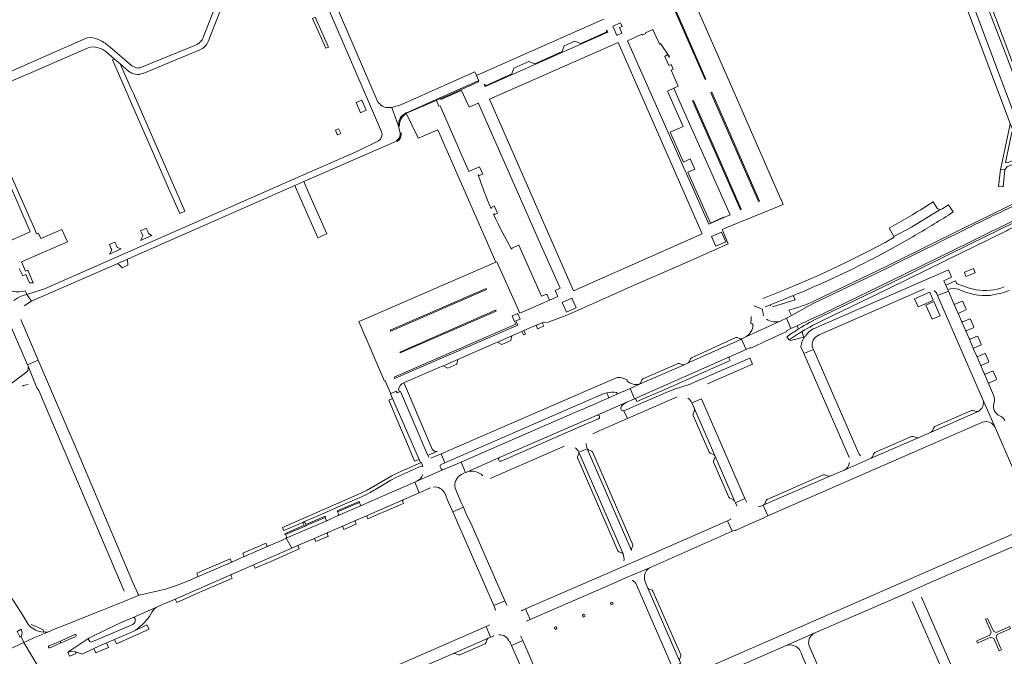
# Model space of a CAD drawing. Header units: metres. Extents: x 166325 to 190320, y 381923 to 404576.
# Tile 341 of 656: x 175043 to 175560, y 388359 to 388693. Entities that reach past the tile are written whole.
import ezdxf

# ---------------------------------------------------------------- set-up
doc = ezdxf.new("R2010")
doc.units = ezdxf.units.M
for name, color, linetype, lineweight in [('B-WE-VH-VERHARDING_ASFALT-GV', 8, 'Continuous', 18), ('B-WE-VH-VERHARDING_BETON-GV', 8, 'Continuous', 18), ('B-WE-VH-VERHARDING_BETONSTRAATSTEEN-GV', 8, 'Continuous', 18), ('B-WE-VH-VERHARDING_GESLOTEN-GV', 8, 'Continuous', 18), ('B-WE-VH-VERHARDING_HALFVERHARDING-GV', 8, 'Continuous', 18), ('B-WE-VH-VERHARDING_STRAATBAKSTEEN-GV', 8, 'Continuous', 18)]:
    doc.layers.add(name, color=color, linetype=linetype, lineweight=lineweight)

msp = doc.modelspace()

# ---------------------------------------------------------------- linework, layer by layer
at = {"layer": 'B-WE-VH-VERHARDING_ASFALT-GV', "flags": 128}
for points in [[(175508.218, 388795.05), (175487.777, 388849.533), (175484.147, 388848.17), (175488.813, 388835.768), (175490.007, 388832.593), (175562.883, 388638.893), (175564.349, 388634.995), (175569.264, 388621.934), (175570.262, 388619.281), (175573.223, 388611.41), (175583.647, 388583.703), (175587.037, 388584.974)], [(175387.005, 388697.305), (175387.489, 388697.493), (175403.06, 388662.109), (175402.569, 388661.906)], [(175354.745, 388688.378), (175354.041, 388689.979), (175358.164, 388691.793), (175358.369, 388691.327), (175358.496, 388691.038), (175359.014, 388689.861), (175357.571, 388689.226), (175358.858, 388686.301), (175356.348, 388685.197), (175356.178, 388685.122)], [(175289.422, 388659.417), (175287.01, 388658.351), (175286.559, 388659.353), (175286.852, 388659.484), (175287.224, 388658.704), (175301.126, 388664.892), (175302.123, 388667.982), (175310.059, 388671.474), (175313.109, 388670.18), (175327.546, 388676.609), (175328.576, 388679.689), (175334.167, 388682.156), (175337.32, 388680.862), (175350.998, 388686.947), (175350.686, 388687.707), (175350.989, 388687.839), (175351.417, 388686.817)], [(175361.758, 388682.328), (175366.327, 388684.358), (175369.405, 388685.733), (175369.557, 388685.338), (175371.528, 388686.084), (175371.326, 388686.577), (175375.099, 388688.243), (175378.589, 388680.492), (175379.22, 388680.935), (175383.977, 388673.9), (175383.709, 388673.699), (175382.794, 388675.048), (175381.406, 388674.102), (175383.586, 388669.268), (175384.767, 388669.794), (175385.837, 388667.371), (175384.693, 388666.822), (175388.397, 388658.421), (175386.139, 388657.406), (175388.818, 388651.386), (175415.741, 388590.896), (175412.369, 388589.43), (175404.573, 388585.968)], [(175289.314, 388651.675), (175356.848, 388681.495), (175401.078, 388580.965), (175333.396, 388550.94)], [(175405.562, 388655.064), (175406.049, 388655.272), (175416.199, 388632.152), (175431.166, 388598.06), (175430.693, 388597.857), (175415.738, 388631.914)], [(175396.039, 388650.822), (175396.534, 388651.028), (175410.138, 388619.949), (175421.595, 388593.799), (175421.112, 388593.598), (175409.68, 388619.724)], [(175563.597, 388633.378), (175563.851, 388634.554), (175564.349, 388634.995), (175562.883, 388638.893), (175562.416, 388636.702), (175561.563, 388632.703), (175558.744, 388619.475), (175557.741, 388614.771), (175560.095, 388614.51), (175561.245, 388616.275), (175569.133, 388619.065), (175569.996, 388619.37), (175570.262, 388619.281), (175569.264, 388621.934), (175568.967, 388621.334), (175568.383, 388621.097), (175561.191, 388618.178), (175560.371, 388618.468)], [(175047.967, 388582.017), (175030.491, 388622.206), (175008.583, 388612.574), (175026.174, 388572.405)], [(175405.919, 388579.527), (175411.187, 388581.852), (175413.417, 388576.673), (175408.193, 388574.378)], [(175237.424, 388529.822), (175237.217, 388530.288), (175287.628, 388552.219), (175287.807, 388551.739)], [(175332.589, 388547.133), (175334.914, 388542.123), (175329.841, 388539.797), (175327.593, 388544.896)], [(175303.146, 388533.439), (175302.503, 388534.893), (175301.239, 388537.836), (175304.194, 388539.06), (175304.292, 388538.823), (175305.404, 388536.139), (175303.248, 388535.213), (175304.197, 388533.038), (175244.618, 388507.153), (175239.63, 388504.986), (175239.317, 388505.702), (175246.405, 388508.782)], [(175292.557, 388540.79), (175292.775, 388540.303), (175242.363, 388518.355), (175242.152, 388518.817)], [(175415.43, 388516.337), (175424.092, 388520.257), (175421.668, 388525.66), (175393.695, 388513.094), (175391.606, 388512.158), (175368.155, 388501.904), (175363.183, 388499.728), (175365.572, 388494.269)], [(175339.437, 388482.898), (175340.312, 388483.279), (175345.819, 388485.681), (175345.821, 388485.681), (175345.822, 388485.682), (175361.437, 388492.459), (175365.572, 388494.269), (175363.183, 388499.728), (175356.185, 388496.666), (175352.001, 388494.844), (175337.947, 388488.724), (175336.985, 388488.305), (175279.481, 388463.264), (175274.399, 388461.077), (175276.704, 388455.543), (175276.951, 388455.649), (175294.625, 388463.359)], [(175400.685, 388494.301), (175395.658, 388492.128), (175397.028, 388488.963), (175407.644, 388464.548), (175407.704, 388464.41), (175418.044, 388440.753), (175418.512, 388439.661), (175423.519, 388441.883)], [(175224.644, 388444.086), (175226.604, 388445.067), (175232.107, 388448.297), (175237.541, 388451.486), (175240.806, 388453.251), (175241.729, 388453.665), (175252.643, 388458.465), (175253.709, 388458.933), (175254.329, 388458.649), (175253.559, 388460.874), (175253.122, 388460.693), (175241.602, 388455.617), (175238.002, 388453.853), (175225.149, 388446.324), (175221.43, 388444.501), (175180.563, 388426.727), (175181.36, 388425.058), (175191.278, 388429.381), (175192.235, 388429.798), (175203.623, 388434.761), (175208.575, 388436.919), (175222.126, 388442.825)], [(175243.896, 388441.285), (175252.334, 388444.927), (175250.036, 388450.447), (175244.78, 388448.16), (175234.307, 388443.602), (175226.35, 388440.139), (175222.136, 388438.306), (175209.804, 388432.925), (175205.284, 388430.935), (175204.159, 388430.439), (175182.544, 388421.012), (175185.549, 388415.789), (175189.033, 388417.311), (175196.915, 388420.75), (175204.359, 388424.011), (175211.717, 388427.21), (175219.026, 388430.417), (175220.989, 388431.272), (175224.696, 388432.885)], [(175220.968, 388439.819), (175221.125, 388439.935), (175220.922, 388440.419), (175209.283, 388435.381), (175209.531, 388434.845)], [(175275.647, 388437.281), (175270.002, 388434.885), (175291.558, 388385.652), (175297.455, 388388.182), (175279.742, 388428.529), (175277.489, 388433.026)], [(175202.969, 388432.012), (175203.148, 388432.107), (175202.938, 388432.637), (175192.904, 388428.242), (175192.235, 388429.798), (175191.278, 388429.381), (175191.964, 388427.818), (175181.788, 388423.354), (175182.022, 388422.886), (175182.226, 388422.913), (175192.148, 388427.265), (175193.101, 388427.683)], [(175374.227, 388405.927), (175416.822, 388424.67), (175414.428, 388430.251), (175371.617, 388411.436), (175356.441, 388404.814), (175308.242, 388383.885), (175310.664, 388378.336), (175354.278, 388397.325), (175359.231, 388399.519)], [(175504.884, 388390.696), (175518.952, 388396.856), (175571.812, 388419.899), (175569.388, 388425.385), (175403.918, 388353.18), (175400.559, 388351.711), (175402.906, 388346.211), (175403.78, 388346.598), (175444.821, 388364.535), (175459.96, 388371.117)], [(175244.425, 388349.161), (175248.524, 388350.987), (175266.75, 388358.921), (175270.428, 388360.523), (175288.642, 388368.474), (175289.922, 388369.031), (175287.548, 388374.688), (175238.994, 388353.494), (175175.415, 388325.75), (175177.895, 388320.168), (175181.411, 388321.712), (175195.497, 388327.818), (175203.292, 388331.227), (175226.538, 388341.377), (175228.375, 388342.175), (175228.881, 388342.395)], [(175313.995, 388350.744), (175306.822, 388367.238), (175300.915, 388364.657), (175315.414, 388331.462), (175322.801, 388314.526), (175328.674, 388316.985), (175325.164, 388325.058), (175323.773, 388328.256)]]:
    msp.add_lwpolyline(points, close=True, dxfattribs=at)
for points in [[(175195.672, 388720.524), (175195.912, 388719.965), (175225.758, 388650.437), (175232.611, 388634.472)], [(175229.752, 388652.151), (175200.611, 388720.115), (175200.175, 388721.132)], [(175152.815, 388713.28), (175150.4, 388710.99), (175148.97, 388709.15), (175148.11, 388707.56), (175138.945, 388684.119)], [(175141.521, 388681.98), (175150.895, 388705.725), (175152.02, 388707.55), (175153.48, 388709.38), (175155.02, 388710.795), (175157.285, 388712.295), (175158.058, 388712.721)], [(175244.291, 388502.73), (175246.178, 388503.557), (175263.313, 388510.912), (175264.938, 388511.643), (175272.702, 388515.002), (175291.734, 388523.348), (175293.475, 388524.109), (175301.041, 388527.381), (175302.313, 388527.889), (175306.31, 388529.671), (175307.38, 388530.145), (175313.825, 388532.877), (175317.057, 388534.253), (175317.414, 388534.407), (175320.166, 388534.505), (175329.874, 388538.218), (175337.187, 388541.437), (175365.267, 388554.014), (175393.218, 388566.114), (175414.783, 388575.698), (175411.485, 388583.203), (175414.339, 388584.389), (175438.539, 388594.251), (175443.624, 388596.328), (175442.477, 388598.942), (175442.419, 388599.075), (175413.467, 388665.078), (175413.424, 388665.176), (175412.071, 388668.261), (175411.528, 388669.499), (175404.513, 388685.49), (175398.772, 388698.577)], [(175349.355, 388693.627), (175348.602, 388693.293), (175284.154, 388664.737), (175282.97, 388664.212), (175282.288, 388664.441), (175283.716, 388661.244), (175283.527, 388661.007), (175283.621, 388660.772), (175263.588, 388651.883), (175263.754, 388651.501), (175274.699, 388656.245), (175276.688, 388651.658), (175278.619, 388647.399), (175283.399, 388649.517), (175283.495, 388649.301), (175316.202, 388575.493), (175326.432, 388552.408), (175323.774, 388551.233), (175325.064, 388548.326), (175325.193, 388548.033), (175320.851, 388546.107), (175317.696, 388544.729), (175314.926, 388543.502), (175312.015, 388542.181), (175305.2, 388539.218), (175303.788, 388542.465), (175293.222, 388566.297)], [(175083.996, 388682.999), (175081.79, 388683.71), (175079.84, 388683.99), (175078.215, 388683.88), (175077.129, 388683.54), (175039.025, 388666.768), (175033.298, 388664.247), (175031.544, 388663.475), (175033.558, 388659.169), (175049.998, 388666.267), (175078.52, 388678.705), (175079.805, 388679.02), (175081.435, 388679.08), (175083.31, 388678.79), (175085.575, 388678.01)], [(175103.938, 388668.084), (175103.936, 388668.084), (175101.53, 388669.187), (175089.99, 388678.965), (175089.241, 388679.6)], [(175134.837, 388679.949), (175106.565, 388668.387)], [(175087.74, 388676.69), (175092.349, 388672.745), (175095.357, 388670.17), (175099.729, 388666.427)], [(175107.379, 388665.21), (175137.184, 388677.568)], [(175283.527, 388661.007), (175283.716, 388661.244), (175282.288, 388664.441), (175281.927, 388665.367), (175281.655, 388666.066), (175242.819, 388648.708), (175237.947, 388647.285), (175241.572, 388637.407)], [(175245.606, 388644.461), (175245.703, 388644.502), (175245.802, 388644.542), (175250.485, 388646.621), (175259.379, 388650.57), (175283.447, 388661.255), (175283.527, 388661.007)], [(175242.423, 388633.857), (175241.572, 388637.407), (175237.947, 388647.285), (175234.742, 388647.355)], [(175230.984, 388629.857), (175219.696, 388624.126), (175194.477, 388613.054), (175055.609, 388552.083), (175046.292, 388549.08), (175048.737, 388545.566), (175050.947, 388546.667), (175055.955, 388548.663), (175094.075, 388565.402), (175099.226, 388567.665), (175187.057, 388606.233)], [(175187.057, 388606.233), (175191.829, 388608.329), (175237.621, 388628.437), (175240.618, 388629.753), (175240.522, 388629.9)], [(175538.515, 388582.894), (175502.261, 388564.948), (175499.645, 388563.653), (175489.11, 388558.54), (175459.324, 388544.317), (175456.674, 388542.889), (175451.467, 388539.91), (175447.899, 388538.004), (175445.291, 388536.611), (175447.688, 388531.14), (175450.949, 388532.661), (175457.834, 388535.871), (175464.7, 388539.12), (175500.148, 388556.159), (175541.7, 388576.619)], [(175541.7, 388576.619), (175549.691, 388580.554)], [(175293.222, 388566.297), (175292.61, 388566.037), (175223.605, 388536.07), (175220.729, 388534.821), (175234.262, 388503.554), (175234.457, 388503.638), (175237.251, 388497.163), (175237.36, 388496.91), (175240.33, 388498.26), (175240.75, 388497.35), (175242.105, 388497.928), (175241.548, 388499.12), (175241.527, 388499.165)], [(175529.049, 388554.011), (175528.061, 388556.32), (175532.081, 388558.13), (175530.381, 388561.94), (175459.456, 388530.98), (175459.433, 388530.969), (175459.077, 388530.792)], [(175534.183, 388556.234), (175529.049, 388554.011), (175530.019, 388551.594)], [(175539.355, 388553.047), (175536.901, 388553.982), (175534.996, 388554.708)], [(175462.56, 388527.802), (175517.856, 388551.964)], [(175524.235, 388549.636), (175524.721, 388548.523), (175530.376, 388550.774), (175530.019, 388551.594), (175529.049, 388554.011)], [(175554.161, 388496.208), (175551.624, 388502.028), (175549.237, 388507.504), (175547.619, 388511.216), (175545.247, 388516.659), (175543.623, 388520.384), (175541.231, 388525.871), (175539.671, 388529.45), (175537.259, 388534.984), (175535.657, 388538.66), (175533.262, 388544.154), (175530.376, 388550.774), (175524.721, 388548.523), (175548.372, 388494.272), (175554.95, 388479.259), (175573.551, 388436.536)], [(175535.814, 388551.781), (175535.906, 388551.751), (175535.998, 388551.72)], [(175044.856, 388543.167), (175048.737, 388545.566), (175046.292, 388549.08), (175044.181, 388548.499), (175042.547, 388547.856), (175041.011, 388546.959), (175040.547, 388546.652), (175039.539, 388545.845)], [(175037.33, 388541.612), (175037.255, 388539.445), (175037.097, 388534.352), (175037.095, 388534.279), (175046.604, 388512.127), (175052.321, 388514.578), (175043.161, 388535.992)], [(175456.377, 388528.54), (175455.26, 388527.1), (175454.922, 388526.933)], [(175452.828, 388521.778), (175452.907, 388521.6), (175454.484, 388518.008), (175459.511, 388520.158), (175459.193, 388520.888)], [(175459.511, 388520.158), (175454.484, 388518.008), (175454.622, 388517.69), (175477.845, 388464.333), (175478.232, 388463.443)], [(175484.167, 388464.387), (175483.594, 388465.107), (175483.156, 388465.917), (175459.511, 388520.158)], [(175554.95, 388479.259), (175548.372, 388494.272)], [(175547.518, 388488.765), (175546.81, 388488.087), (175545.988, 388487.553), (175521.344, 388476.83), (175514.474, 388473.827), (175489.899, 388463.136), (175475.556, 388456.862), (175468.072, 388453.635), (175433.42, 388438.526), (175433.146, 388438.4), (175435.584, 388432.874), (175548.331, 388481.952)], [(175560.061, 388482.664), (175559.61, 388483.514)], [(175340.724, 388468.002), (175336.253, 388466.172), (175359.476, 388412.774)], [(175363.967, 388414.597), (175340.724, 388468.002)], [(175475.556, 388456.862), (175489.899, 388463.136)], [(175153.83, 388401.963), (175157.412, 388403.518), (175162.286, 388405.636), (175165.449, 388407.01), (175185.549, 388415.789), (175182.544, 388421.012), (175181.264, 388420.456), (175174.364, 388417.462), (175172.989, 388416.865), (175160.022, 388411.239), (175158.526, 388410.581), (175154.278, 388408.712), (175135.901, 388400.716), (175131.624, 388398.868), (175124.89, 388396.129), (175119.058, 388394.347), (175105.3, 388391.218), (175094.325, 388386.649), (175094.09, 388386.552), (175088.945, 388384.494), (175085.443, 388383.094), (175072.698, 388377.997), (175067.918, 388376.086), (175060.286, 388373.034), (175058.249, 388372.137), (175050.314, 388368.815), (175046.667, 388367.151), (175044.715, 388366.266), (175052.459, 388353.325)], [(175047.749, 388375.11), (175046.843, 388376.157), (175044.837, 388379.403), (175039.913, 388387.093), (175036.114, 388392.772), (175027.832, 388404.774), (175024.259, 388410.025), (175023.823, 388410.665)], [(175356.441, 388404.814), (175371.617, 388411.436)], [(175374.227, 388405.927), (175359.231, 388399.519)], [(175067.791, 388361.121), (175078.941, 388368.545), (175088.891, 388373.479), (175096.214, 388376.87), (175102.17, 388379.471), (175115.234, 388385.147), (175117.954, 388386.337), (175121.77, 388388.006), (175123.785, 388388.888), (175153.83, 388401.963)], [(175366.571, 388396.493), (175385.334, 388353.492), (175389.778, 388355.418), (175389.196, 388356.716), (175372.553, 388394.863)], [(175372.553, 388394.863), (175371.164, 388398.08)], [(175518.952, 388396.856), (175504.884, 388390.696)], [(175511.438, 388387.888), (175512.296, 388385.919), (175537.912, 388327.133), (175542.786, 388329.252), (175516.276, 388390.012)], [(175034.522, 388361.493), (175044.715, 388366.266), (175043.236, 388369.242)], [(175043.236, 388369.242), (175044.715, 388366.266), (175046.667, 388367.151), (175050.314, 388368.815), (175058.249, 388372.137)], [(175055.032, 388371.87), (175054.869, 388371.773)], [(175057.909, 388364.475), (175060.172, 388365.401), (175062.229, 388366.281), (175063.985, 388367.032), (175067.341, 388368.607), (175071.536, 388370.45)], [(175071.975, 388369.452), (175064.38, 388366.115), (175062.619, 388365.369), (175060.407, 388364.432), (175058.288, 388363.551)], [(175459.96, 388371.117), (175444.821, 388364.535)], [(175043.538, 388349.543), (175052.459, 388353.325), (175044.715, 388366.266), (175034.522, 388361.493)], [(175452.718, 388361.528), (175453.023, 388360.818), (175453.827, 388358.941), (175478.126, 388303.106), (175479.389, 388300.201), (175479.793, 388299.273), (175484.635, 388301.69), (175457.314, 388364.495)]]:
    msp.add_lwpolyline(points, dxfattribs=at)
at = {"layer": 'B-WE-VH-VERHARDING_ASFALT-GV'}
for points in [[(175138.945, 388684.119, -0.0935615), (175137.478, 388681.78)], [(175089.241, 388679.6, 0.0552796), (175083.996, 388682.999)], [(175136.602, 388680.974, -0.0695824), (175134.837, 388679.949)], [(175137.478, 388681.78, -0.0410534), (175136.602, 388680.974)], [(175137.184, 388677.568, 0.2031107), (175141.521, 388681.98)], [(175085.575, 388678.01, -0.0490371), (175087.74, 388676.69)], [(175106.565, 388668.387, -0.0718717), (175105.179, 388668.046)], [(175099.729, 388666.427, 0.2823261), (175107.379, 388665.21)], [(175105.179, 388668.046, -0.0644777), (175103.938, 388668.084)], [(175234.742, 388647.355, -0.2516827), (175229.752, 388652.151)], [(175241.572, 388637.407, -0.3347986), (175245.606, 388644.461)], [(175232.611, 388634.472, -0.3808716), (175230.984, 388629.857)], [(175240.522, 388629.9, 0.3075893), (175242.423, 388633.857)], [(175534.996, 388554.708, -0.1671429), (175534.183, 388556.234)], [(175522.948, 388551.237, -0.1045396), (175524.235, 388549.636)], [(175530.019, 388551.594, -0.1714999), (175535.814, 388551.781)], [(175535.998, 388551.72, 0.134302), (175552.426, 388548.62)], [(175544.996, 388551.593, -0.0386626), (175539.355, 388553.047)], [(175559.766, 388553.037, -0.1325567), (175544.996, 388551.593)], [(175552.426, 388548.62, 0.0423745), (175562.491, 388551.145)], [(175459.077, 388530.792, 0.1063228), (175456.377, 388528.54)], [(175454.922, 388526.933, 0.1015544), (175452.828, 388521.778)], [(175459.193, 388520.888, -0.4368726), (175462.56, 388527.802)], [(175548.372, 388494.272, -0.2877066), (175547.518, 388488.765)], [(175554.321, 388491.706, 0.1799138), (175554.161, 388496.208)], [(175557.468, 388485.32, -0.3972613), (175554.321, 388491.706)], [(175548.331, 388481.952, -0.3887374), (175554.95, 388479.259)], [(175559.61, 388483.514, 0.1378277), (175557.468, 388485.32)], [(175478.516, 388460.769, -0.2512233), (175475.556, 388456.862)], [(175359.476, 388412.774, -0.1539909), (175359.908, 388409.189)], [(175370.737, 388401.287, -0.2575271), (175374.227, 388405.927)], [(175371.164, 388398.08, -0.1369104), (175370.737, 388401.287)], [(175364.28, 388399.076, -0.1526642), (175366.571, 388396.493)], [(175054.869, 388371.773, -0.1890916), (175047.749, 388375.11)], [(175042.858, 388369.24, -0.1081404), (175042.406, 388369.685)], [(175058.249, 388372.137, -0.1507785), (175055.032, 388371.87)], [(175457.108, 388367.505, -0.2280447), (175459.96, 388371.117)], [(175444.821, 388364.535, -0.3958848), (175452.718, 388361.528)], [(175457.314, 388364.495, -0.1448541), (175457.108, 388367.505)]]:
    msp.add_lwpolyline(points, format="xyb", dxfattribs=at)
at = {"layer": 'B-WE-VH-VERHARDING_BETON-GV', "flags": 128}
for points in [[(175210.051, 388636.084), (175208.423, 388635.342), (175209.214, 388633.663), (175209.463, 388633.134), (175209.505, 388633.043), (175209.591, 388632.855), (175211.191, 388633.595)], [(175560.095, 388614.51), (175557.741, 388614.771), (175556.716, 388605.852), (175559.172, 388605.566)], [(175411.187, 388581.852), (175405.919, 388579.527), (175408.193, 388574.378), (175413.417, 388576.673)], [(175543.604, 388562.764), (175538.772, 388560.772), (175539.601, 388558.58), (175544.544, 388560.37)], [(175353.906, 388387.503), (175352.883, 388387.049), (175353.323, 388386.057), (175354.35, 388386.504)], [(175339.111, 388381.078), (175338.107, 388380.655), (175338.546, 388379.616), (175339.545, 388380.052)], [(175324.375, 388374.622), (175323.334, 388374.195), (175323.755, 388373.17), (175324.787, 388373.62)]]:
    msp.add_lwpolyline(points, close=True, dxfattribs=at)
at = {"layer": 'B-WE-VH-VERHARDING_BETONSTRAATSTEEN-GV', "flags": 128}
for points in [[(175387.489, 388697.493), (175387.005, 388697.305), (175402.569, 388661.906), (175403.06, 388662.109)], [(175095.357, 388670.17), (175092.349, 388672.745), (175091.367, 388672.273), (175099.305, 388653.869), (175099.331, 388653.881), (175099.519, 388653.452), (175118.468, 388610.191), (175120.097, 388606.499), (175126.641, 388591.673), (175129.333, 388592.863), (175102.267, 388654.721), (175101.684, 388656.053), (175101.35, 388656.797)], [(175388.818, 388651.386), (175386.139, 388657.406), (175382.785, 388655.899), (175391.076, 388637.236), (175384.258, 388634.25), (175391.179, 388618.625), (175394.819, 388620.242), (175397.186, 388614.911), (175393.542, 388613.293), (175405.393, 388586.599), (175412.244, 388589.682), (175412.369, 388589.43), (175415.741, 388590.896)], [(175416.199, 388632.152), (175406.049, 388655.272), (175405.562, 388655.064), (175415.738, 388631.914), (175430.693, 388597.857), (175431.166, 388598.06)], [(175222.227, 388651.138), (175219.278, 388649.847), (175221.53, 388644.5), (175224.568, 388645.842)], [(175396.534, 388651.028), (175396.039, 388650.822), (175409.68, 388619.724), (175421.112, 388593.598), (175421.595, 388593.799), (175410.138, 388619.949)], [(175191.829, 388608.329), (175187.057, 388606.233), (175188.33, 388603.383), (175188.648, 388602.671), (175199.229, 388578.806), (175203.9, 388580.879), (175193.089, 388605.464)], [(175110.085, 388581.527), (175109.84, 388582.086), (175109.049, 388583.892), (175106.048, 388582.565), (175106.862, 388580.672), (175107.23, 388579.816), (175106.089, 388577.481), (175112.043, 388580.096), (175110.248, 388581.155)], [(175093.36, 388574.812), (175092.566, 388576.603), (175089.651, 388575.314), (175090.493, 388573.414), (175090.877, 388572.547), (175089.783, 388570.323), (175095.816, 388572.969), (175093.795, 388573.829)], [(175099.226, 388567.665), (175094.075, 388565.402), (175096.333, 388563.145), (175099.35, 388564.483)], [(175287.807, 388551.739), (175287.628, 388552.219), (175237.217, 388530.288), (175237.424, 388529.822)], [(175520.628, 388550.223), (175512.67, 388546.745), (175513.686, 388544.533), (175514.602, 388542.54), (175518.34, 388544.168), (175522.48, 388546.064)], [(175522.774, 388545.385), (175518.621, 388543.532), (175521.936, 388536.035), (175526.117, 388537.791)], [(175537.585, 388545.492), (175533.898, 388543.905), (175533.262, 388544.154), (175535.657, 388538.66), (175535.918, 388539.335), (175539.582, 388540.919), (175539.751, 388541.314), (175537.956, 388545.353)], [(175292.775, 388540.303), (175292.557, 388540.79), (175242.152, 388518.817), (175242.363, 388518.355)], [(175317.057, 388534.253), (175313.825, 388532.877), (175314.615, 388531.075), (175317.829, 388532.483)], [(175441.118, 388527.658), (175445.56, 388529.711), (175445.415, 388530.043), (175447.688, 388531.14), (175445.291, 388536.611), (175442.389, 388535.244), (175423.962, 388526.802), (175421.93, 388525.778), (175421.668, 388525.66), (175424.092, 388520.257), (175426.393, 388521.251), (175426.556, 388520.926), (175432.523, 388523.684), (175434.323, 388524.517), (175439.312, 388526.823)], [(175541.579, 388536.252), (175537.918, 388534.726), (175537.259, 388534.984), (175539.671, 388529.45), (175539.915, 388530.098), (175543.623, 388531.629), (175543.788, 388532.014), (175542.015, 388536.096)], [(175307.38, 388530.145), (175306.31, 388529.671), (175307.119, 388527.792), (175308.163, 388528.25)], [(175453.519, 388529.62), (175451.548, 388528.374), (175449.324, 388526.933), (175446.82, 388525.29), (175447.6, 388524.96), (175452.229, 388526.132), (175454.26, 388526.715)], [(175300.473, 388524.882), (175301.041, 388527.381), (175293.475, 388524.109), (175295.752, 388522.83)], [(175421.668, 388525.66), (175421.93, 388525.778), (175421.036, 388525.8), (175419.492, 388526.427), (175418.748, 388526.448), (175395.385, 388515.879), (175394.871, 388515.326), (175394.254, 388513.719), (175393.695, 388513.094)], [(175545.562, 388527.223), (175541.885, 388525.594), (175541.231, 388525.871), (175543.623, 388520.384), (175543.873, 388521.026), (175547.535, 388522.635), (175547.696, 388523.028), (175545.931, 388527.067)], [(175272.13, 388512.476), (175272.702, 388515.002), (175264.938, 388511.643), (175267.473, 388510.429)], [(175415.362, 388514.289), (175415.735, 388514.457), (175415.14, 388515.787), (175415.43, 388516.337), (175365.572, 388494.269), (175366.148, 388494.113), (175366.717, 388492.787), (175383.824, 388500.242), (175403.852, 388509.103)], [(175549.554, 388518.03), (175545.894, 388516.418), (175545.247, 388516.659), (175547.619, 388511.216), (175547.89, 388511.86), (175551.535, 388513.47), (175551.699, 388513.854), (175549.942, 388517.876)], [(175391.606, 388512.158), (175390.717, 388512.148), (175389.161, 388512.759), (175388.4, 388512.771), (175369.927, 388504.744), (175369.362, 388504.166), (175368.722, 388502.552), (175368.155, 388501.904)], [(175553.544, 388508.874), (175549.893, 388507.273), (175549.237, 388507.504), (175551.624, 388502.028), (175551.892, 388502.69), (175555.548, 388504.31), (175555.706, 388504.701), (175553.942, 388508.735)], [(175238.396, 388494.517), (175236.377, 388493.606), (175236.392, 388493.57), (175237.959, 388489.835), (175239.526, 388486.101), (175244.129, 388475.382), (175245.858, 388471.26), (175249.96, 388461.48), (175252.35, 388462.467)], [(175545.988, 388487.553), (175545.051, 388487.544), (175543.34, 388488.187), (175542.577, 388488.181), (175523.218, 388479.767), (175522.704, 388479.216), (175521.965, 388477.51), (175521.344, 388476.83)], [(175514.474, 388473.827), (175513.589, 388473.869), (175511.821, 388474.506), (175511.065, 388474.486), (175491.759, 388466.077), (175491.231, 388465.52), (175490.541, 388463.829), (175489.899, 388463.136)], [(175343.404, 388466.392), (175342.982, 388466.838), (175341.295, 388467.471), (175340.724, 388468.002), (175363.967, 388414.597), (175363.957, 388415.394), (175364.59, 388417.046), (175364.573, 388417.648)], [(175336.253, 388466.172), (175336.267, 388465.388), (175335.616, 388463.719), (175335.612, 388463.118), (175335.707, 388462.899), (175356.835, 388414.336), (175357.26, 388413.973), (175358.911, 388413.324), (175359.476, 388412.774)], [(175468.072, 388453.635), (175467.171, 388453.632), (175465.408, 388454.315), (175464.63, 388454.287), (175435.259, 388441.467), (175434.721, 388440.911), (175434.014, 388439.187), (175433.42, 388438.526)], [(175244.205, 388439.362), (175243.602, 388440.714), (175243.896, 388441.285), (175224.696, 388432.885), (175224.856, 388432.561), (175225.459, 388431.196), (175230.559, 388433.418), (175235.623, 388435.623), (175242.322, 388438.541)], [(175222.136, 388438.306), (175221.535, 388438.445), (175220.968, 388439.819), (175209.531, 388434.845), (175210.119, 388433.486), (175209.804, 388432.925)], [(175204.159, 388430.439), (175203.538, 388430.615), (175202.969, 388432.012), (175193.101, 388427.683), (175192.148, 388427.265), (175182.226, 388422.913), (175182.853, 388421.566), (175182.544, 388421.012)], [(175218.727, 388429.866), (175219.026, 388430.417), (175211.717, 388427.21), (175212.318, 388427.079), (175212.902, 388425.678), (175216.896, 388427.436), (175217.846, 388427.854), (175219.317, 388428.502)], [(175204.394, 388421.981), (175204.66, 388422.096), (175204.098, 388423.491), (175204.359, 388424.011), (175196.915, 388420.75), (175197.495, 388420.604), (175198.142, 388419.265)], [(175172.989, 388416.865), (175172.36, 388417.008), (175171.758, 388418.384), (175167.58, 388416.573), (175166.627, 388416.16), (175159.723, 388413.167), (175160.354, 388411.796), (175160.022, 388411.239)], [(175189.365, 388415.395), (175188.752, 388416.739), (175189.033, 388417.311), (175185.549, 388415.789), (175165.449, 388407.01), (175165.611, 388406.671), (175166.22, 388405.299), (175174.468, 388408.897), (175182.016, 388412.189), (175182.96, 388412.601)], [(175154.278, 388408.712), (175153.657, 388408.891), (175153.053, 388410.248), (175143.379, 388406.036), (175135.605, 388402.65), (175136.188, 388401.284), (175135.901, 388400.716)], [(175153.523, 388401.405), (175153.83, 388401.963), (175123.785, 388388.888), (175124.414, 388388.746), (175125.005, 388387.351), (175131.829, 388390.326), (175132.771, 388390.737), (175142.392, 388394.931), (175143.33, 388395.34), (175153.464, 388399.758), (175154.134, 388400.05)], [(175373.113, 388394.332), (175372.553, 388394.863), (175389.196, 388356.716), (175389.208, 388357.495), (175389.855, 388359.166), (175389.828, 388359.772), (175375.21, 388393.245), (175374.745, 388393.72)], [(175109.415, 388375.522), (175102.178, 388372.01), (175092.394, 388367.87), (175093.333, 388365.514), (175110.48, 388373.212)], [(175286.972, 388365.572), (175287.433, 388366.105), (175288.101, 388367.875), (175288.642, 388368.474), (175270.428, 388360.523), (175271.227, 388360.532), (175273.041, 388359.773), (175273.685, 388359.768)], [(175089.129, 388363.657), (175088.124, 388366.063), (175085.635, 388365.01), (175081.496, 388363.033), (175082.545, 388360.757)]]:
    msp.add_lwpolyline(points, close=True, dxfattribs=at)
for points in [[(175245.819, 388644.005), (175245.691, 388644.279), (175261.361, 388651.046), (175261.978, 388651.323), (175263.529, 388652.019), (175263.588, 388651.883), (175283.621, 388660.772), (175283.527, 388661.007)], [(175283.461, 388611.73), (175283.787, 388611.839), (175283.928, 388611.519), (175285.758, 388612.326), (175284.055, 388616.187), (175278.528, 388613.749), (175263.384, 388648.078), (175262.749, 388647.907), (175261.417, 388650.92), (175261.361, 388651.046), (175245.691, 388644.279), (175245.819, 388644.005), (175251.251, 388632.402), (175251.848, 388631.128), (175253.209, 388631.723), (175257.312, 388633.516), (175262.117, 388635.614), (175292.61, 388566.037), (175293.222, 388566.297), (175303.788, 388542.465), (175305.2, 388539.218), (175312.015, 388542.181), (175314.926, 388543.502), (175317.696, 388544.729), (175320.851, 388546.107), (175320.721, 388546.4), (175319.432, 388549.307), (175316.717, 388548.103), (175304.786, 388575.015), (175301.129, 388573.471), (175301.261, 388573.063), (175300.966, 388572.9)], [(175241.572, 388637.407), (175242.423, 388633.857)], [(175240.522, 388629.9), (175240.618, 388629.753), (175240.843, 388629.5)], [(175042.339, 388562.746), (175044.124, 388558.811), (175045.728, 388559.53), (175047.709, 388555.2), (175048.776, 388555.15), (175049.668, 388555.107), (175046.744, 388561.759), (175045.59, 388561.257), (175043.44, 388566.19), (175067.681, 388576.753), (175064.647, 388583.276), (175053.619, 388578.446), (175052.795, 388580.348), (175052.369, 388581.331), (175051.422, 388580.917), (175050.454, 388583.127), (175032.328, 388624.511)], [(175569.53, 388597.993), (175569.181, 388598.905), (175537.991, 388583.79), (175499.069, 388564.54), (175488.64, 388559.46), (175460.707, 388546.079), (175458.654, 388545.095)], [(175531.623, 388591.566), (175532.944, 388592.4), (175530.522, 388596.238), (175529.1, 388595.34), (175527.376, 388594.12)], [(175291.475, 388591.249), (175291.761, 388591.39), (175291.931, 388591.007), (175293.558, 388591.729), (175291.858, 388595.559), (175290.231, 388594.837), (175290.393, 388594.472), (175290.099, 388594.347)], [(175525.992, 388593.749), (175511.082, 388584.374), (175501.661, 388579.56), (175501.93, 388579.118), (175497.17, 388576.46), (175488.365, 388571.791), (175476.549, 388565.816), (175462.467, 388559.254), (175445.256, 388551.939), (175432.851, 388546.921)], [(175539.098, 388571.838), (175542.983, 388573.749), (175560.891, 388582.557), (175561.496, 388582.852), (175562.102, 388583.147), (175565.886, 388584.983), (175569.673, 388586.814), (175571.415, 388587.654), (175573.159, 388588.494), (175572.395, 388590.493), (175542.071, 388575.67), (175500.515, 388555.22), (175463.333, 388537.359)], [(175463.333, 388537.359), (175500.515, 388555.22), (175542.071, 388575.67), (175572.395, 388590.493)], [(175451.901, 388542.454), (175449.833, 388541.815), (175446.64, 388540.828), (175447.899, 388538.004), (175451.467, 388539.91), (175456.674, 388542.889), (175459.324, 388544.317), (175489.11, 388558.54), (175499.645, 388563.653), (175502.261, 388564.948), (175538.515, 388582.894)], [(175549.691, 388580.554), (175541.7, 388576.619), (175500.148, 388556.159), (175464.7, 388539.12), (175457.834, 388535.871), (175450.949, 388532.661), (175451.739, 388531.001)], [(175491.019, 388568.04), (175499.373, 388572.498), (175511.671, 388579.41)], [(175464.6, 388535.62), (175498.75, 388551.992), (175539.098, 388571.838)], [(175041.011, 388546.959), (175042.547, 388547.856), (175044.181, 388548.499), (175046.292, 388549.08), (175045.474, 388550.953)], [(175434.173, 388542.61), (175434.661, 388542.803), (175436.79, 388543.647), (175442.5, 388545.91), (175448.877, 388548.481)], [(175449.86, 388546.21), (175449.161, 388547.825), (175449.07, 388548.037), (175449.041, 388548.103), (175448.877, 388548.481), (175442.5, 388545.91), (175436.79, 388543.647), (175436.994, 388543.17)], [(175438.069, 388542.669), (175449.86, 388546.21)], [(175432.925, 388541.218), (175428.443, 388543.104)], [(175433.235, 388537.825), (175433.011, 388539.125), (175432.76, 388540.515)], [(175423.962, 388526.802), (175442.389, 388535.244)], [(175426.857, 388537.495), (175426.787, 388536.044), (175426.679, 388533.762)], [(175448.649, 388529.029), (175447.6, 388528.33), (175445.467, 388526.908), (175446.82, 388525.29), (175449.324, 388526.933), (175451.548, 388528.374), (175453.519, 388529.62)], [(175072.714, 388466.903), (175052.321, 388514.578), (175046.604, 388512.127), (175046.925, 388511.379), (175051.584, 388499.972), (175052.585, 388498.579), (175056.728, 388488.613), (175065.873, 388467.352), (175096.595, 388395.321), (175097.35, 388393.191)], [(175051.584, 388499.972), (175046.925, 388511.379), (175047.07, 388510.583), (175047.066, 388509.798), (175046.785, 388509.064), (175046.257, 388508.482), (175044.212, 388506.951), (175000.684, 388474.351), (174998.198, 388472.49), (175001.702, 388468.39)], [(175356.485, 388505.481), (175343.82, 388499.975), (175263.874, 388465.32), (175265.956, 388460.699), (175335.777, 388491.108)], [(175362.095, 388503.108), (175361.71, 388503.589), (175361.567, 388504.289), (175359.361, 388505.147)], [(175045.244, 388501.509), (175046.987, 388501.786)], [(175242.571, 388498.127), (175242.105, 388497.928), (175240.75, 388497.35), (175240.33, 388498.26), (175237.36, 388496.91), (175238.396, 388494.517), (175252.35, 388462.467), (175253.122, 388460.693), (175253.559, 388460.874), (175254.329, 388458.649)], [(175241.527, 388499.165), (175241.548, 388499.12), (175242.105, 388497.928), (175242.571, 388498.127), (175256.988, 388464.534), (175262.059, 388466.74)], [(175257.422, 388463.523), (175256.988, 388464.534), (175242.571, 388498.127)], [(175245.647, 388499.492), (175245.148, 388500.652), (175244.291, 388502.73)], [(175259.25, 388467.89), (175245.647, 388499.492)], [(175356.185, 388496.666), (175363.183, 388499.728), (175368.155, 388501.904)], [(175335.777, 388491.108), (175336.71, 388491.514), (175339.832, 388492.874), (175348.687, 388496.622)], [(175350.9, 388497.329), (175352.001, 388494.844), (175356.185, 388496.666)], [(175397.028, 388488.963), (175397.008, 388488.091), (175396.365, 388486.313), (175396.393, 388485.561), (175404.781, 388466.236), (175405.328, 388465.701), (175407.051, 388465.009)], [(175407.644, 388464.548), (175397.028, 388488.963)], [(175094.325, 388386.649), (175105.3, 388391.218), (175104.698, 388391.567), (175104.55, 388392.076), (175102.008, 388397.849), (175072.714, 388466.903)], [(175263.907, 388459.806), (175265.956, 388460.699), (175263.874, 388465.32), (175258.576, 388463.024)], [(175407.692, 388463.524), (175407.054, 388461.754), (175407.072, 388460.955), (175415.099, 388442.596), (175415.634, 388442.09), (175417.373, 388441.34), (175418.044, 388440.753), (175407.704, 388464.41)], [(175274.398, 388454.523), (175275.771, 388455.147), (175276.704, 388455.543), (175274.399, 388461.077), (175265.188, 388457.098), (175251.227, 388450.982), (175250.036, 388450.447), (175252.334, 388444.927), (175257.734, 388447.277)], [(175251.227, 388450.982), (175265.188, 388457.098)], [(175263.741, 388457.905), (175263.433, 388458.605)], [(175265.794, 388444.705), (175267.884, 388439.722), (175270.002, 388434.885), (175275.647, 388437.281), (175274.531, 388439.862), (175271.284, 388447.253)], [(175424.514, 388440.192), (175424.315, 388440.116), (175423.519, 388441.883), (175418.512, 388439.661), (175419.206, 388438.05), (175419.01, 388437.982)], [(175415.983, 388431.143), (175416.039, 388430.97), (175414.428, 388430.251), (175416.822, 388424.67), (175418.401, 388425.355), (175418.477, 388425.187), (175427.038, 388428.911), (175433.969, 388431.926), (175433.898, 388432.118), (175435.584, 388432.874), (175433.146, 388438.4)], [(175433.146, 388438.4), (175431.57, 388437.757), (175431.496, 388437.911), (175430.522, 388437.53)], [(175115.234, 388385.147), (175102.17, 388379.471), (175102.914, 388379.219)], [(175298.61, 388386.033), (175298.434, 388385.952), (175297.455, 388388.182), (175291.558, 388385.652), (175292.533, 388383.425), (175292.347, 388383.306)], [(175308.941, 388377.401), (175308.855, 388377.547), (175310.664, 388378.336), (175308.242, 388383.885), (175306.407, 388383.088), (175306.33, 388383.278), (175305.904, 388383.077)], [(175110.733, 388380.015), (175111.948, 388382.166)], [(175054.789, 388372.847), (175051.85, 388374.35), (175048.617, 388375.733)], [(175101.967, 388375.795), (175080.043, 388366.518), (175079.37, 388366.735), (175078.764, 388367.83), (175078.941, 388368.545), (175067.791, 388361.121), (175068.801, 388361.455), (175069.779, 388361.674), (175071.721, 388361.397)], [(175289.034, 388375.551), (175289.108, 388375.369), (175287.548, 388374.688), (175289.922, 388369.031), (175291.363, 388369.658), (175291.46, 388369.7), (175291.552, 388369.55)], [(175043.305, 388373.291), (175041.129, 388372.06), (175042.406, 388369.685)], [(175054.869, 388371.773), (175055.032, 388371.87), (175055.115, 388371.941), (175055.215, 388372.066), (175055.291, 388372.21)], [(175071.92, 388361.324), (175075.314, 388360.08), (175081.496, 388363.033), (175085.635, 388365.01), (175088.124, 388366.063), (175092.394, 388367.87), (175102.178, 388372.01)], [(175299.75, 388366.78), (175299.943, 388366.867), (175300.915, 388364.657), (175306.822, 388367.238), (175305.847, 388369.478), (175306.026, 388369.538)]]:
    msp.add_lwpolyline(points, dxfattribs=at)
at = {"layer": 'B-WE-VH-VERHARDING_BETONSTRAATSTEEN-GV'}
for points in [[(175242.074, 388637.492, -0.3322872), (175245.819, 388644.005)], [(175240.843, 388629.5, 0.3047148), (175242.929, 388633.99)], [(175290.099, 388594.347, -0.0194429), (175283.461, 388611.73)], [(175538.515, 388582.894, -0.0032541), (175569.53, 388597.993)], [(175300.966, 388572.9, -0.0304617), (175291.475, 388591.249)], [(175511.671, 388579.41, 0.0109811), (175531.623, 388591.566)], [(175527.376, 388594.12, -0.1594577), (175525.992, 388593.749)], [(175572.05, 388591.397, 0.0021926), (175549.691, 388580.554)], [(175448.877, 388548.481, 0.0224188), (175491.019, 388568.04)], [(175045.474, 388550.953, -0.2424414), (175033.19, 388553.433)], [(175458.654, 388545.095, -0.0280345), (175451.901, 388542.454)], [(175432.76, 388540.515, -0.0668464), (175432.925, 388541.218)], [(175442.389, 388535.244, -0.2467887), (175434.787, 388536.108)], [(175463.333, 388537.359, 0.0260643), (175451.739, 388531.001)], [(175453.519, 388529.62, -0.0228186), (175464.6, 388535.62)], [(175427.772, 388533.179, -0.2497745), (175423.962, 388526.802)], [(175426.679, 388533.762, -0.3340615), (175427.772, 388533.179)], [(175451.739, 388531.001, 0.0074832), (175448.649, 388529.029)], [(175359.361, 388505.147, 0.1175541), (175356.485, 388505.481)], [(175365.755, 388501.854, -0.1098583), (175362.095, 388503.108)], [(175043.945, 388500.944, -0.0793481), (175045.244, 388501.509)], [(175244.291, 388502.73, 0.2436418), (175241.527, 388499.165)], [(175356.032, 388497.598, 0.088064), (175350.9, 388497.329)], [(175368.155, 388501.904, -0.0674881), (175365.755, 388501.854)], [(175348.687, 388496.622, -0.0390927), (175350.9, 388497.329)], [(175356.185, 388496.666, 0.7328115), (175356.032, 388497.598)], [(175262.059, 388466.74, -0.3795671), (175259.25, 388467.89)], [(175407.051, 388465.009, -0.1598311), (175407.644, 388464.548)], [(175263.433, 388458.605, -0.4076794), (175263.907, 388459.806)], [(175265.188, 388457.098, -0.4596085), (175263.741, 388457.905)], [(175254.341, 388454.57, -0.196348), (175251.227, 388450.982)], [(175271.284, 388447.253, -0.3242408), (175274.398, 388454.523)], [(175257.734, 388447.277, -0.0249423), (175258.318, 388447.549)], [(175259.924, 388447.941, -0.3107664), (175265.794, 388444.705)], [(175111.948, 388382.166, -0.1562101), (175115.234, 388385.147)], [(175102.914, 388379.219, -0.4186414), (175101.967, 388375.795)], [(175102.178, 388372.01, 0.094522), (175110.733, 388380.015)], [(175042.858, 388369.24, 0.3121613), (175043.236, 388369.242)], [(175043.236, 388369.242, 0.1092083), (175043.734, 388370.709)], [(175043.734, 388370.709, 0.1311065), (175043.305, 388373.291)], [(175055.291, 388372.21, 0.1817861), (175054.789, 388372.847)], [(175294.21, 388370.352, -0.3200284), (175299.75, 388366.78)]]:
    msp.add_lwpolyline(points, format="xyb", dxfattribs=at)
at = {"layer": 'B-WE-VH-VERHARDING_GESLOTEN-GV', "flags": 128}
msp.add_lwpolyline([(175550.318, 388701.905), (175561.12, 388673.86), (175571.069, 388646.919), (175578.926, 388626.887), (175582.338, 388617.252), (175584.734, 388610.751), (175591.086, 388594.341), (175598.348, 388575.603), (175607.033, 388551.826), (175615.972, 388528.108), (175616.613, 388526.416), (175618.242, 388526.831), (175611.994, 388543.283), (175602.434, 388569.052), (175592.587, 388595.029), (175586.409, 388611.42), (175578.053, 388633.639), (175565.127, 388668.066), (175552.172, 388702.42)], dxfattribs=at)
at = {"layer": 'B-WE-VH-VERHARDING_HALFVERHARDING-GV', "flags": 128}
msp.add_lwpolyline([(175203.318, 388678.395), (175204.782, 388679.04), (175197.8, 388694.663), (175196.339, 388694.01)], close=True, dxfattribs=at)
at = {"layer": 'B-WE-VH-VERHARDING_STRAATBAKSTEEN-GV'}
for points in [[(175522.371, 388597.69, -0.0092478), (175511.471, 388590.951)], [(175525.992, 388593.749, -0.2401448), (175524.36, 388594.656)], [(175393.597, 388494.65, -0.1398761), (175395.658, 388492.128)], [(175359.943, 388487.945, -0.6818221), (175358.67, 388490.402)], [(175345.822, 388485.682, -0.9665069), (175346.566, 388483.818)], [(175334.274, 388468.572, -0.1257084), (175336.216, 388466.25)], [(175340.724, 388468.002, -0.1189428), (175340.162, 388470.728)], [(175295.433, 388461.516, -0.9424457), (175294.625, 388463.359)], [(175276.951, 388455.649, -0.3065575), (175285.86, 388453.787)], [(175071.975, 388369.452, 0.9987913), (175071.536, 388370.45)], [(175057.909, 388364.475, 1.0020692), (175058.288, 388363.551)], [(175063.985, 388367.032, 0.9848328), (175064.38, 388366.115)], [(175071.92, 388361.324, 0.0922838), (175071.721, 388361.397)], [(175071.874, 388360.405, 0.5898749), (175071.92, 388361.324)]]:
    msp.add_lwpolyline(points, format="xyb", dxfattribs=at)
at = {"layer": 'B-WE-VH-VERHARDING_STRAATBAKSTEEN-GV', "flags": 128}
for points in [[(175524.36, 388594.656), (175522.371, 388597.69)], [(175511.471, 388590.951), (175499.29, 388583.98), (175501.661, 388579.56), (175511.082, 388584.374), (175525.992, 388593.749)], [(175403.764, 388502.144), (175427.544, 388512.442), (175426.04, 388515.62), (175397.07, 388502.93), (175394.68, 388501.97), (175386.58, 388499.34), (175383.42, 388498.07), (175359.943, 388487.945), (175361.912, 388483.919), (175387.898, 388495.239)], [(175395.658, 388492.128), (175400.685, 388494.301)], [(175343.657, 388475.937), (175346.942, 388477.398), (175359.015, 388482.657), (175361.912, 388483.919), (175359.943, 388487.945)], [(175358.67, 388490.402), (175359.757, 388491.397), (175361.437, 388492.459), (175345.822, 388485.682)], [(175346.566, 388483.818), (175341.083, 388481.426), (175340.247, 388481.062), (175295.433, 388461.516)], [(175289.765, 388452.341), (175327.877, 388469.051), (175328.577, 388469.357)], [(175336.216, 388466.25), (175336.253, 388466.172), (175340.724, 388468.002)], [(175294.625, 388463.359), (175276.951, 388455.649)], [(175071.536, 388370.45), (175067.341, 388368.607), (175063.985, 388367.032)], [(175064.38, 388366.115), (175071.975, 388369.452)], [(175060.172, 388365.401), (175057.909, 388364.475)], [(175058.288, 388363.551), (175060.407, 388364.432)], [(175071.721, 388361.397), (175069.779, 388361.674), (175068.801, 388361.455), (175067.791, 388361.121), (175068.782, 388359.1), (175071.874, 388360.405)]]:
    msp.add_lwpolyline(points, dxfattribs=at)
msp.add_lwpolyline([(175561.972, 388373.062), (175563.074, 388373.54), (175562.562, 388374.699), (175561.463, 388374.215), (175555.523, 388371.598), (175554.017, 388372.153), (175551.5, 388377.844), (175551.015, 388378.941), (175549.925, 388378.477), (175550.402, 388377.376), (175552.856, 388371.714), (175552.165, 388370.141), (175546.232, 388367.539), (175545.134, 388367.057), (175545.642, 388365.885), (175546.738, 388366.372), (175552.73, 388369.033), (175554.277, 388368.396), (175556.604, 388363.056), (175557.084, 388361.955), (175558.225, 388362.459), (175557.745, 388363.558), (175555.409, 388368.91), (175556.007, 388370.473)], close=True, dxfattribs=at)

doc.saveas('drawing.dxf')
